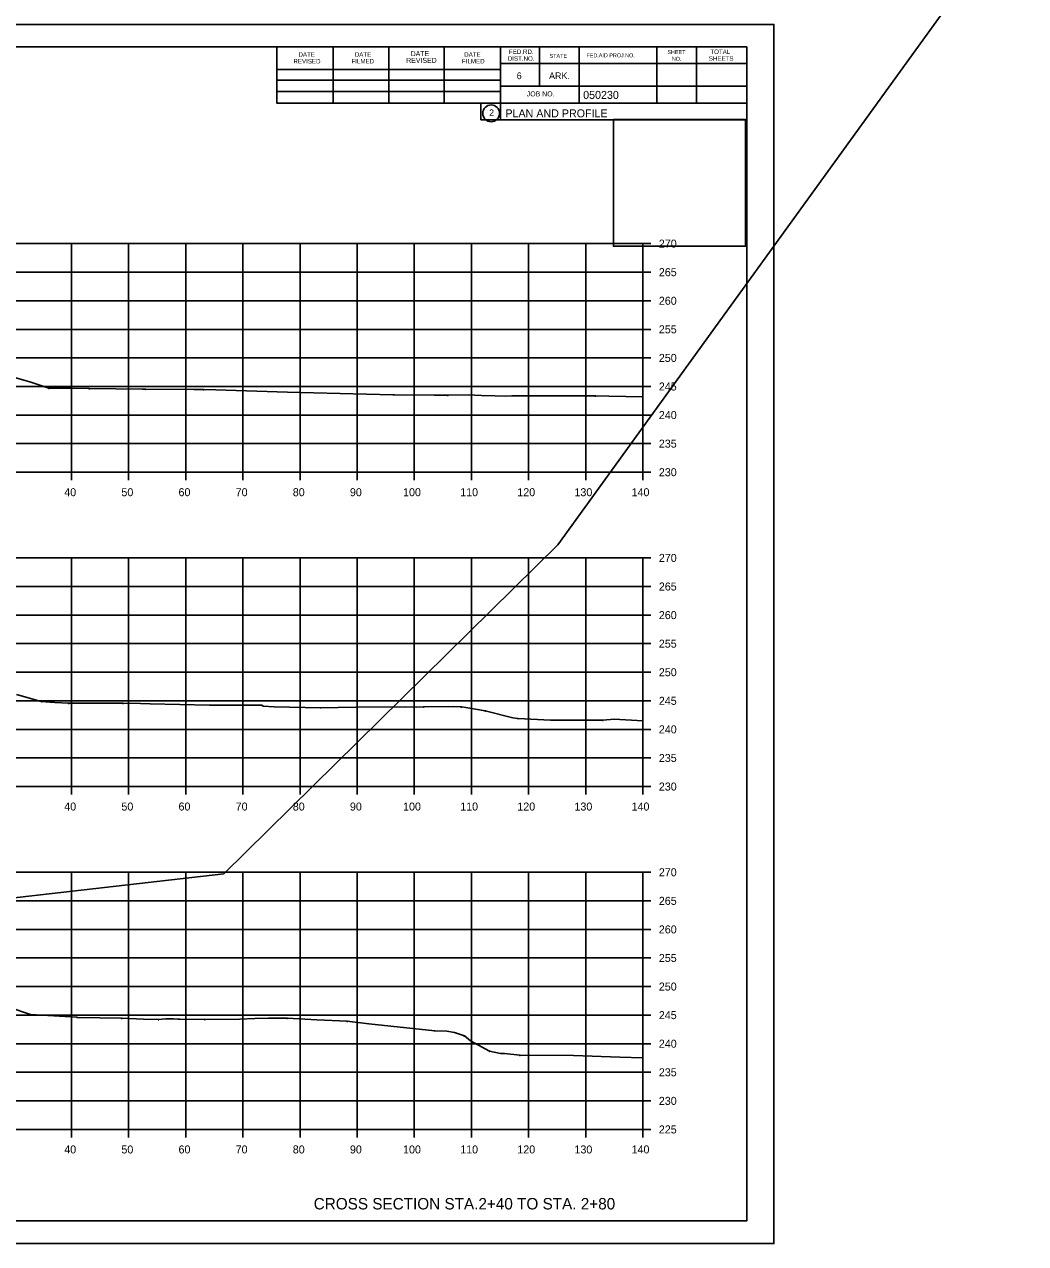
# Model space of a CAD drawing. Extents: x 1300404 to 1323571, y 234004 to 252077.
# Drawn here: x 1315749 to 1315924.3, y 240848.4 to 241061.8 of the extents above; entities that cross this region are included whole.
import ezdxf

# ---------------------------------------------------------------- set-up
doc = ezdxf.new("R2010")
doc.units = 0
for name, color, linetype in [('Default', 7, 'Continuous'), ('R_Axis', 7, 'Continuous'), ('R_Axis Annot', 7, 'Continuous'), ('R_Border', 7, 'Continuous'), ('R_Border Prem', 7, 'Continuous'), ('R_Draft', 7, 'Continuous'), ('R_Exist Surface', 7, 'Continuous'), ('R_Flooplain', 7, 'Continuous'), ('R_Grid', 7, 'Continuous'), ('R_No Plot', 7, 'Continuous')]:
    doc.layers.add(name, color=color, linetype=linetype)

msp = doc.modelspace()

# ---------------------------------------------------------------- linework, layer by layer
at = {"layer": 'Default'}
for p, q in [((1315559.28, 241057.87), (1315875.46, 241057.87)), ((1315793.2, 241047.99), (1315793.2, 241057.87)), ((1315803.06, 241047.99), (1315803.06, 241057.67)), ((1315812.82, 241047.99), (1315812.82, 241057.67)), ((1315822.5, 241047.99), (1315822.5, 241057.67)), ((1315832.36, 241057.87), (1315832.36, 241045.07)), ((1315839.2, 241057.87), (1315839.2, 241050.93)), ((1315846.14, 241057.87), (1315846.14, 241047.99)), ((1315859.72, 241057.87), (1315859.72, 241047.99)), ((1315866.66, 241057.87), (1315866.66, 241047.99)), ((1315875.46, 240852.41), (1315875.46, 241057.87)), ((1315875.46, 241054.93), (1315832.36, 241054.93)), ((1315875.46, 241054.95), (1315875.46, 241054.95)), ((1315793.2, 241053.85), (1315832.36, 241053.85)), ((1315793.2, 241051.99), (1315832.36, 241051.99)), ((1315875.46, 241050.93), (1315832.36, 241050.93)), ((1315835.32, 241050.93), (1315875.46, 241050.93)), ((1315793.2, 241047.99), (1315793.2, 241050.05)), ((1315793.2, 241050.05), (1315832.36, 241050.05)), ((1315875.46, 241047.99), (1315793.2, 241047.99)), ((1315832.36, 241045.07), (1315875.46, 241045.07)), ((1315875.46, 240852.41), (1315559.28, 240852.41))]:
    msp.add_line(p, q, dxfattribs=at)
msp.add_circle((1315830.74, 241046.21), 1.47, dxfattribs=at)
at = {"layer": 'R_Axis'}
for p, q in [((1315857.28, 240983.41), (1315857.28, 241023.41)), ((1315858.68, 241023.41), (1315857.28, 241023.41)), ((1315858.68, 241018.41), (1315857.28, 241018.41)), ((1315858.68, 241013.41), (1315857.28, 241013.41)), ((1315858.68, 241008.41), (1315857.28, 241008.41)), ((1315858.68, 241003.41), (1315857.28, 241003.41)), ((1315858.68, 240998.41), (1315857.28, 240998.41)), ((1315858.68, 240993.41), (1315857.28, 240993.41)), ((1315858.68, 240988.41), (1315857.28, 240988.41)), ((1315577.28, 240983.41), (1315857.28, 240983.41)), ((1315757.28, 240982.01), (1315757.28, 240983.41)), ((1315767.28, 240982.01), (1315767.28, 240983.41)), ((1315777.28, 240982.01), (1315777.28, 240983.41)), ((1315787.28, 240982.01), (1315787.28, 240983.41)), ((1315797.28, 240982.01), (1315797.28, 240983.41)), ((1315807.28, 240982.01), (1315807.28, 240983.41)), ((1315817.28, 240982.01), (1315817.28, 240983.41)), ((1315827.28, 240982.01), (1315827.28, 240983.41)), ((1315837.28, 240982.01), (1315837.28, 240983.41)), ((1315847.28, 240982.01), (1315847.28, 240983.41)), ((1315857.28, 240982.01), (1315857.28, 240983.41)), ((1315858.68, 240983.41), (1315857.28, 240983.41)), ((1315857.28, 240928.41), (1315857.28, 240968.41)), ((1315858.68, 240968.41), (1315857.28, 240968.41)), ((1315858.68, 240963.41), (1315857.28, 240963.41)), ((1315858.68, 240958.41), (1315857.28, 240958.41)), ((1315858.68, 240953.41), (1315857.28, 240953.41)), ((1315858.68, 240948.41), (1315857.28, 240948.41)), ((1315858.68, 240943.41), (1315857.28, 240943.41)), ((1315858.68, 240938.41), (1315857.28, 240938.41)), ((1315858.68, 240933.41), (1315857.28, 240933.41)), ((1315577.28, 240928.41), (1315857.28, 240928.41)), ((1315757.28, 240927.01), (1315757.28, 240928.41)), ((1315767.28, 240927.01), (1315767.28, 240928.41)), ((1315777.28, 240927.01), (1315777.28, 240928.41)), ((1315787.28, 240927.01), (1315787.28, 240928.41)), ((1315797.28, 240927.01), (1315797.28, 240928.41)), ((1315807.28, 240927.01), (1315807.28, 240928.41)), ((1315817.28, 240927.01), (1315817.28, 240928.41)), ((1315827.28, 240927.01), (1315827.28, 240928.41)), ((1315837.28, 240927.01), (1315837.28, 240928.41)), ((1315847.28, 240927.01), (1315847.28, 240928.41)), ((1315857.28, 240927.01), (1315857.28, 240928.41)), ((1315858.68, 240928.41), (1315857.28, 240928.41)), ((1315857.28, 240868.41), (1315857.28, 240913.41)), ((1315858.68, 240913.41), (1315857.28, 240913.41)), ((1315858.68, 240908.41), (1315857.28, 240908.41)), ((1315858.68, 240903.41), (1315857.28, 240903.41)), ((1315858.68, 240898.41), (1315857.28, 240898.41)), ((1315858.68, 240893.41), (1315857.28, 240893.41)), ((1315858.68, 240888.41), (1315857.28, 240888.41)), ((1315858.68, 240883.41), (1315857.28, 240883.41)), ((1315858.68, 240878.41), (1315857.28, 240878.41)), ((1315858.68, 240873.41), (1315857.28, 240873.41)), ((1315577.28, 240868.41), (1315857.28, 240868.41)), ((1315757.28, 240867.01), (1315757.28, 240868.41)), ((1315767.28, 240867.01), (1315767.28, 240868.41)), ((1315777.28, 240867.01), (1315777.28, 240868.41)), ((1315787.28, 240867.01), (1315787.28, 240868.41)), ((1315797.28, 240867.01), (1315797.28, 240868.41)), ((1315807.28, 240867.01), (1315807.28, 240868.41)), ((1315817.28, 240867.01), (1315817.28, 240868.41)), ((1315827.28, 240867.01), (1315827.28, 240868.41)), ((1315837.28, 240867.01), (1315837.28, 240868.41)), ((1315847.28, 240867.01), (1315847.28, 240868.41)), ((1315857.28, 240867.01), (1315857.28, 240868.41)), ((1315858.68, 240868.41), (1315857.28, 240868.41))]:
    msp.add_line(p, q, dxfattribs=at)
at = {"layer": 'R_Draft'}
for points in [[(1315753.29, 240998.16), (1315753.34, 240998.06), (1315753.24, 240998.06)], [(1315760.4, 240998.09), (1315760.45, 240997.99), (1315760.35, 240997.99)], [(1315770.26, 240998), (1315770.31, 240997.9), (1315770.21, 240997.9)], [(1315780.4, 240997.94), (1315780.45, 240997.84), (1315780.35, 240997.84)], [(1315823.13, 240996.93), (1315823.18, 240996.83), (1315823.08, 240996.83)], [(1315848.97, 240996.8), (1315849.02, 240996.7), (1315848.92, 240996.7)], [(1315751.99, 240943.34), (1315752.04, 240943.24), (1315751.94, 240943.24)], [(1315756.79, 240943.03), (1315756.84, 240942.93), (1315756.74, 240942.93)], [(1315766.28, 240943.03), (1315766.33, 240942.93), (1315766.23, 240942.93)], [(1315800.85, 240942.26), (1315800.9, 240942.16), (1315800.8, 240942.16)], [(1315818.94, 240942.4), (1315818.99, 240942.3), (1315818.89, 240942.3)], [(1315825.51, 240942.38), (1315825.56, 240942.28), (1315825.46, 240942.28)], [(1315829.69, 240941.71), (1315829.74, 240941.61), (1315829.64, 240941.61)], [(1315835.42, 240940.38), (1315835.47, 240940.28), (1315835.37, 240940.28)], [(1315850.27, 240940.08), (1315850.32, 240939.98), (1315850.22, 240939.98)], [(1315750.08, 240888.56), (1315750.13, 240888.46), (1315750.03, 240888.46)], [(1315758.28, 240888.07), (1315758.33, 240887.97), (1315758.23, 240887.97)], [(1315766.04, 240887.92), (1315766.09, 240887.82), (1315765.99, 240887.82)], [(1315772.51, 240887.69), (1315772.56, 240887.59), (1315772.46, 240887.59)], [(1315780.62, 240887.7), (1315780.67, 240887.6), (1315780.57, 240887.6)], [(1315795.02, 240887.94), (1315795.07, 240887.84), (1315794.97, 240887.84)], [(1315805.54, 240887.39), (1315805.59, 240887.29), (1315805.49, 240887.29)], [(1315820.86, 240885.74), (1315820.91, 240885.64), (1315820.81, 240885.64)], [(1315826.05, 240884.83), (1315826.1, 240884.73), (1315826, 240884.73)], [(1315830.44, 240882.17), (1315830.49, 240882.07), (1315830.39, 240882.07)], [(1315835.73, 240881.47), (1315835.78, 240881.37), (1315835.68, 240881.37)]]:
    msp.add_lwpolyline(points, close=True, dxfattribs=at)
at = {"layer": 'R_Exist Surface'}
for points in [[(1315746.9, 241000.12), (1315749.96, 240999.23), (1315753.29, 240998.11), (1315757.38, 240998.09), (1315760.4, 240998.04), (1315769.63, 240997.96), (1315770.26, 240997.95), (1315778.66, 240997.9), (1315780.4, 240997.89), (1315782.52, 240997.84), (1315795.07, 240997.43), (1315813.51, 240996.94), (1315813.81, 240996.94), (1315820.73, 240996.91), (1315823.13, 240996.88), (1315826.68, 240996.93), (1315829.03, 240996.84), (1315831.4, 240996.76), (1315833.26, 240996.74), (1315834.35, 240996.76), (1315846.48, 240996.75), (1315848.97, 240996.75), (1315851.3, 240996.72), (1315857.28, 240996.59)], [(1315747.67, 240944.53), (1315751.99, 240943.29), (1315754.37, 240943.12), (1315756.79, 240942.98), (1315763.56, 240942.99), (1315766.28, 240942.98), (1315769.34, 240942.93), (1315771.06, 240942.91), (1315781.42, 240942.67), (1315789, 240942.66), (1315790.61, 240942.64), (1315790.85, 240942.5), (1315792.76, 240942.38), (1315800.85, 240942.21), (1315807.05, 240942.27), (1315815.76, 240942.34), (1315817.65, 240942.32), (1315818.94, 240942.35), (1315824.06, 240942.4), (1315825.51, 240942.33), (1315826.28, 240942.23), (1315829.69, 240941.66), (1315834.55, 240940.46), (1315835.42, 240940.33), (1315841.12, 240940.01), (1315844.96, 240940), (1315847.52, 240940.04), (1315850.27, 240940.03), (1315852.28, 240940.22), (1315857.28, 240939.9)], [(1315746.31, 240889.78), (1315750.08, 240888.51), (1315758.19, 240888.03), (1315758.28, 240888.02), (1315758.35, 240888.02), (1315758.45, 240888.02), (1315766.04, 240887.87), (1315769.87, 240887.7), (1315772.51, 240887.64), (1315773.8, 240887.75), (1315775.1, 240887.77), (1315775.88, 240887.71), (1315776.21, 240887.71), (1315780.62, 240887.65), (1315786.72, 240887.71), (1315789.34, 240887.82), (1315791.74, 240887.87), (1315795.02, 240887.89), (1315800.19, 240887.61), (1315805.54, 240887.34), (1315809.34, 240886.91), (1315820.86, 240885.69), (1315822.97, 240885.6), (1315824.31, 240885.35), (1315826.05, 240884.78), (1315827.14, 240883.9), (1315830.44, 240882.12), (1315832.37, 240881.68), (1315833.06, 240881.69), (1315835.73, 240881.42), (1315845.14, 240881.35), (1315853.26, 240881.04), (1315857.28, 240880.95)]]:
    msp.add_lwpolyline(points, dxfattribs=at)
at = {"layer": 'R_Flooplain'}
for p, q in [((1315842.42, 240970.7), (1315924.28, 241083.93)), ((1315783.91, 240913.16), (1315842.42, 240970.7)), ((1315740.1, 240908.11), (1315783.91, 240913.16))]:
    msp.add_line(p, q, dxfattribs=at)
at = {"layer": 'R_Grid'}
for p, q in [((1315577.28, 241023.41), (1315857.28, 241023.41)), ((1315757.28, 240983.41), (1315757.28, 241023.41)), ((1315767.28, 240983.41), (1315767.28, 241023.41)), ((1315777.28, 240983.41), (1315777.28, 241023.41)), ((1315787.28, 240983.41), (1315787.28, 241023.41)), ((1315797.28, 240983.41), (1315797.28, 241023.41)), ((1315807.28, 240983.41), (1315807.28, 241023.41)), ((1315817.28, 240983.41), (1315817.28, 241023.41)), ((1315827.28, 240983.41), (1315827.28, 241023.41)), ((1315837.28, 240983.41), (1315837.28, 241023.41)), ((1315847.28, 240983.41), (1315847.28, 241023.41)), ((1315857.28, 240983.41), (1315857.28, 241023.41)), ((1315577.28, 241018.41), (1315857.28, 241018.41)), ((1315577.28, 241013.41), (1315857.28, 241013.41)), ((1315577.28, 241008.41), (1315857.28, 241008.41)), ((1315577.28, 241003.41), (1315857.28, 241003.41)), ((1315577.28, 240998.41), (1315857.28, 240998.41)), ((1315577.28, 240993.41), (1315857.28, 240993.41)), ((1315577.28, 240988.41), (1315857.28, 240988.41)), ((1315577.28, 240983.41), (1315857.28, 240983.41)), ((1315577.28, 240968.41), (1315857.28, 240968.41)), ((1315757.28, 240928.41), (1315757.28, 240968.41)), ((1315767.28, 240928.41), (1315767.28, 240968.41)), ((1315777.28, 240928.41), (1315777.28, 240968.41)), ((1315787.28, 240928.41), (1315787.28, 240968.41)), ((1315797.28, 240928.41), (1315797.28, 240968.41)), ((1315807.28, 240928.41), (1315807.28, 240968.41)), ((1315817.28, 240928.41), (1315817.28, 240968.41)), ((1315827.28, 240928.41), (1315827.28, 240968.41)), ((1315837.28, 240928.41), (1315837.28, 240968.41)), ((1315847.28, 240928.41), (1315847.28, 240968.41)), ((1315857.28, 240928.41), (1315857.28, 240968.41)), ((1315577.28, 240963.41), (1315857.28, 240963.41)), ((1315577.28, 240958.41), (1315857.28, 240958.41)), ((1315577.28, 240953.41), (1315857.28, 240953.41)), ((1315577.28, 240948.41), (1315857.28, 240948.41)), ((1315577.28, 240943.41), (1315857.28, 240943.41)), ((1315577.28, 240938.41), (1315857.28, 240938.41)), ((1315577.28, 240933.41), (1315857.28, 240933.41)), ((1315577.28, 240928.41), (1315857.28, 240928.41)), ((1315577.28, 240913.41), (1315857.28, 240913.41)), ((1315757.28, 240868.41), (1315757.28, 240913.41)), ((1315767.28, 240868.41), (1315767.28, 240913.41)), ((1315777.28, 240868.41), (1315777.28, 240913.41)), ((1315787.28, 240868.41), (1315787.28, 240913.41)), ((1315797.28, 240868.41), (1315797.28, 240913.41)), ((1315807.28, 240868.41), (1315807.28, 240913.41)), ((1315817.28, 240868.41), (1315817.28, 240913.41)), ((1315827.28, 240868.41), (1315827.28, 240913.41)), ((1315837.28, 240868.41), (1315837.28, 240913.41)), ((1315847.28, 240868.41), (1315847.28, 240913.41)), ((1315857.28, 240868.41), (1315857.28, 240913.41)), ((1315577.28, 240908.41), (1315857.28, 240908.41)), ((1315577.28, 240903.41), (1315857.28, 240903.41)), ((1315577.28, 240898.41), (1315857.28, 240898.41)), ((1315577.28, 240893.41), (1315857.28, 240893.41)), ((1315577.28, 240888.41), (1315857.28, 240888.41)), ((1315577.28, 240883.41), (1315857.28, 240883.41)), ((1315577.28, 240878.41), (1315857.28, 240878.41)), ((1315577.28, 240873.41), (1315857.28, 240873.41)), ((1315577.28, 240868.41), (1315857.28, 240868.41))]:
    msp.add_line(p, q, dxfattribs=at)
at = {"layer": 'R_No Plot'}
for p, q in [((1315546.87, 241061.77), (1315880.21, 241061.77)), ((1315546.87, 240848.44), (1315880.21, 240848.44))]:
    msp.add_line(p, q, dxfattribs=at)
for points in [[(1315546.87, 241061.77), (1315880.21, 241061.77), (1315880.21, 240848.43), (1315546.87, 240848.43)], [(1315793.2, 241057.87), (1315793.2, 241047.99), (1315828.93, 241047.99), (1315828.93, 241045.07), (1315852.13, 241045.07), (1315852.13, 241022.96), (1315875.46, 241022.96), (1315875.46, 240852.41), (1315559.28, 240852.41), (1315559.28, 241057.87)], [(1315852.13, 241045.11), (1315875.23, 241045.11), (1315875.23, 241022.96), (1315852.13, 241022.96)]]:
    msp.add_lwpolyline(points, close=True, dxfattribs=at)

# ---------------------------------------------------------------- texts
at = {"layer": 'Default'}
msp.add_text('2', height=1.17, dxfattribs=at).set_placement((1315830.36, 241045.72))
at = {"layer": 'R_Axis Annot'}
for s, p in [('270', (1315860.08, 241022.71)), ('265', (1315860.08, 241017.71)), ('260', (1315860.08, 241012.71)), ('255', (1315860.08, 241007.71)), ('250', (1315860.08, 241002.71)), ('245', (1315860.08, 240997.71)), ('240', (1315860.08, 240992.71)), ('235', (1315860.08, 240987.71)), ('230', (1315860.08, 240982.71)), ('40', (1315756.01, 240979.21)), ('50', (1315766.01, 240979.21)), ('60', (1315776.01, 240979.21)), ('70', (1315786.01, 240979.21)), ('80', (1315796.01, 240979.21)), ('90', (1315806.01, 240979.21)), ('100', (1315815.31, 240979.21)), ('110', (1315825.31, 240979.21)), ('120', (1315835.31, 240979.21)), ('130', (1315845.31, 240979.21)), ('140', (1315855.31, 240979.21)), ('270', (1315860.08, 240967.71)), ('265', (1315860.08, 240962.71)), ('260', (1315860.08, 240957.71)), ('255', (1315860.08, 240952.71)), ('250', (1315860.08, 240947.71)), ('245', (1315860.08, 240942.71)), ('240', (1315860.08, 240937.71)), ('235', (1315860.08, 240932.71)), ('230', (1315860.08, 240927.71)), ('40', (1315756.01, 240924.21)), ('50', (1315766.01, 240924.21)), ('60', (1315776.01, 240924.21)), ('70', (1315786.01, 240924.21)), ('80', (1315796.01, 240924.21)), ('90', (1315806.01, 240924.21)), ('100', (1315815.31, 240924.21)), ('110', (1315825.31, 240924.21)), ('120', (1315835.31, 240924.21)), ('130', (1315845.31, 240924.21)), ('140', (1315855.31, 240924.21)), ('270', (1315860.08, 240912.71)), ('265', (1315860.08, 240907.71)), ('260', (1315860.08, 240902.71)), ('255', (1315860.08, 240897.71)), ('250', (1315860.08, 240892.71)), ('245', (1315860.08, 240887.71)), ('240', (1315860.08, 240882.71)), ('235', (1315860.08, 240877.71)), ('230', (1315860.08, 240872.71)), ('225', (1315860.08, 240867.71)), ('40', (1315756.01, 240864.21)), ('50', (1315766.01, 240864.21)), ('60', (1315776.01, 240864.21)), ('70', (1315786.01, 240864.21)), ('80', (1315796.01, 240864.21)), ('90', (1315806.01, 240864.21)), ('100', (1315815.31, 240864.21)), ('110', (1315825.31, 240864.21)), ('120', (1315835.31, 240864.21)), ('130', (1315845.31, 240864.21)), ('140', (1315855.31, 240864.21))]:
    msp.add_text(s, height=1.4, dxfattribs=at).set_placement(p)
at = {"layer": 'R_Border'}
for s, height, p in [('DATE', 0.782, (1315797, 241056.11)), ('DATE', 0.782, (1315806.86, 241056.11)), ('DATE', 0.879, (1315816.64, 241056.21)), ('DATE', 0.782, (1315826.02, 241056.11)), ('FED.RD.', 0.782, (1315833.84, 241056.59)), ('SHEET', 0.684, (1315861.58, 241056.59)), ('TOTAL', 0.782, (1315869.1, 241056.59)), ('REVISED', 0.782, (1315796.12, 241054.93)), ('FILMED', 0.782, (1315806.28, 241054.93)), ('REVISED', 0.879, (1315815.86, 241055.03)), ('FILMED', 0.782, (1315825.62, 241054.93)), ('DIST.NO.', 0.782, (1315833.64, 241055.41)), ('STATE', 0.684, (1315840.96, 241055.91)), ('FED.AID PROJ.NO.', 0.684, (1315847.42, 241056.01)), ('NO.', 0.684, (1315862.36, 241055.41)), ('SHEETS', 0.782, (1315868.82, 241055.41)), ('6', 1.17, (1315835.2, 241052.19)), ('ARK.', 1.172, (1315840.86, 241052.19)), ('JOB NO.', 0.879, (1315836.96, 241049.17))]:
    msp.add_text(s, height=height, dxfattribs=at).set_placement(p)
for s, p in [('050230', (1315846.83, 241048.73)), ('PLAN AND PROFILE', (1315833.22, 241045.5))]:
    msp.add_text(s, height=1.4, rotation=360, dxfattribs=at).set_placement(p)
at = {"layer": 'R_Border Prem'}
msp.add_text('DWB', height=0.01, dxfattribs=at).set_placement((1315836.15, 241039.39))
at = {"layer": 'R_Draft'}
msp.add_text('CROSS SECTION STA.2+40 TO STA. 2+80', height=2, dxfattribs=at).set_placement((1315799.67, 240854.41))

doc.saveas('drawing.dxf')
